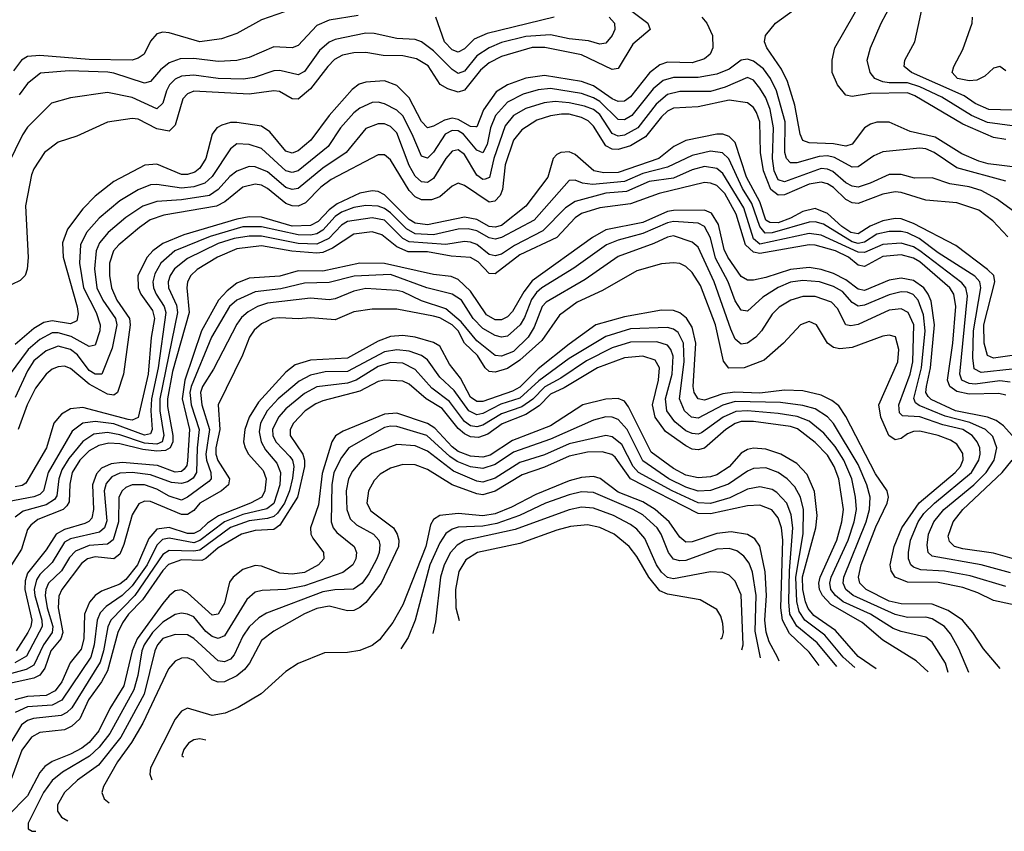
# Model space of a CAD drawing. Header units: inches. Extents: x 884549 to 1028252, y 526810 to 653624.
# Tile 558 of 656: x 964464 to 967665, y 536944 to 539582. Entities that reach past the tile are written whole.
import ezdxf

# ---------------------------------------------------------------- set-up
doc = ezdxf.new("R2010")
doc.units = ezdxf.units.IN
doc.header["$MEASUREMENT"] = 0
doc.layers.add('A9563', color=7, linetype='Continuous')

msp = doc.modelspace()

# ---------------------------------------------------------------- linework, layer by layer
at = {"layer": 'A9563', "color": 5}
for points, elevation in [([(967670, 539192), (967630, 539198.9), (967530, 539242.6), (967373.8, 539333.8), (967350, 539343.4), (967230, 539341.8), (967170, 539332.3), (967150, 539336.1), (967122.1, 539370), (967105.3, 539410), (967105.1, 539450), (967114, 539490), (967239.9, 539710)], 2280), ([(967690, 539237), (967610, 539247.7), (967557.6, 539270), (967461.3, 539330), (967390, 539363.9), (967350, 539376.6), (967290, 539376), (967270, 539379.9), (967244.3, 539390), (967228.6, 539410), (967219.3, 539450), (967229.3, 539490), (967264.6, 539570), (967330, 539692.6)], 2260), ([(967710, 539101.3), (967612.7, 539112.7), (967581.7, 539121.7), (967526.2, 539146.2), (967439.5, 539199.5), (967358.7, 539218.7), (967290, 539249.1), (967250, 539248.7), (967230, 539242.5), (967210, 539229.9), (967170, 539177.6), (967150, 539170.3), (967110, 539178.2), (967030, 539181.2), (967010, 539188.7), (967001.5, 539210), (966984.3, 539304.3), (966960.6, 539380.6), (966941, 539421), (966892.7, 539490), (966885, 539510), (966888.6, 539530), (966921.3, 539570), (967064.8, 539675.2)], 2320), ([(966401, 539650), (966505.8, 539570), (966513.4, 539550), (966457.6, 539502.4), (966410, 539422.6), (966390, 539419.2), (966290, 539466.9), (966170.9, 539490.9), (966130, 539491), (966030, 539461.6), (965990, 539441.8), (965962.1, 539417.9), (965910, 539352.9), (965890, 539346), (965856.4, 539356.4), (965831.1, 539371.1), (965791.6, 539431.6), (965754.7, 539454.7), (965710, 539463.7), (965645.7, 539465.7), (965590, 539474.9), (965550, 539474.3), (965513.7, 539466.3), (965487.9, 539452.1), (965465.5, 539430), (965410, 539357.2), (965370, 539323.8), (965350, 539324.8), (965308.6, 539348.6), (965290, 539349.9), (965210, 539339.4), (965030, 539349), (965010, 539340.9), (964995.1, 539324.9), (964970, 539239.3), (964950, 539218.8), (964910, 539226.8), (964850, 539257.8), (964830, 539260.4), (964750, 539248.9), (964650, 539202.8), (964590, 539183.9), (964544.7, 539150), (964510, 539097.4), (964502.8, 539077.1), (964483, 538977), (964491.7, 538808.3), (964489.2, 538770.8), (964481.9, 538750), (964466.5, 538733.5), (964439, 538721)], 2280), ([(967690, 539287.4), (967614.7, 539290), (967570, 539309.4), (967534, 539334), (967362.9, 539410), (967339.6, 539430), (967341.7, 539450), (967373.8, 539510), (967404.2, 539650)], 2240), ([(965350, 539615.5), (965250, 539580.7), (965170, 539536.6), (965120.5, 539519.5), (965050, 539509.3), (964950, 539538.6), (964930, 539541), (964910, 539535.4), (964890, 539511.7), (964869.4, 539470), (964850, 539456.7), (964830, 539450.3), (964690, 539452.5), (964530, 539465.1), (964490, 539461.8), (964470, 539449.9), (964444.1, 539415.9)], 2220), ([(966380.4, 539590), (966397.9, 539570), (966398.7, 539550), (966390.5, 539530), (966370, 539504.9), (966350, 539501.8), (966312.9, 539512.9), (966250, 539519.7), (966190, 539532.8), (966110, 539526.8), (966030, 539507.8), (965990.5, 539490), (965950, 539463.7), (965910, 539414.2), (965890, 539406.7), (965870, 539419.2), (965810, 539479.9), (965770, 539509.5), (965750, 539516.7), (965690, 539520.8), (965616.3, 539536.3), (965590, 539537.3), (965490, 539516.7), (965470, 539508.4), (965438.7, 539481.3), (965390, 539413), (965370, 539402.1), (965310, 539416.8), (965290, 539415.4), (965226.7, 539393.3), (965192, 539388), (965110, 539390), (965030, 539401.6), (964990, 539397.9), (964970, 539388.4), (964951.9, 539370), (964941.4, 539350), (964930, 539309.8), (964910, 539291.9), (964830, 539328.8), (964750, 539344.5), (964630, 539327.6), (964568.4, 539310), (964490, 539232.8), (964473.1, 539206.9), (964426.3, 539110)], 2260), ([(966681.9, 539590), (966697.4, 539570), (966715.8, 539530), (966717.8, 539490), (966709, 539470), (966690, 539454.8), (966650, 539441.5), (966570, 539444.1), (966544.7, 539435.3), (966511.3, 539408.7), (966450, 539331.3), (966430, 539317), (966410, 539315.7), (966390, 539323.9), (966330, 539367.1), (966290, 539380.9), (966170, 539400.4), (966110, 539391.7), (966050, 539370), (966013.2, 539346.8), (965971.6, 539288.4), (965950, 539233.9), (965947, 539233), (965930, 539234), (965890, 539257.2), (965870, 539261.1), (965844.9, 539255.1), (965810, 539235.2), (965790, 539230.4), (965770, 539250.5), (965730, 539327.2), (965690, 539367.5), (965650, 539383), (965590, 539378.2), (965568.2, 539371.8), (965544.9, 539355.1), (965470.1, 539270), (965410.4, 539190), (965370, 539155.6), (965350, 539147.8), (965330, 539154.4), (965277.1, 539217.1), (965250, 539235.8), (965170, 539247.8), (965150, 539247.1), (965121.3, 539238.7), (965105.6, 539230), (965090.1, 539210), (965069.1, 539130), (965050, 539099.3), (965033.8, 539086.2), (965010, 539078.6), (964990, 539078.5), (964910, 539112), (964870.7, 539109.3), (964770, 539056), (964710, 539008.5), (964670, 538966.8), (964619.6, 538900.4), (964603.1, 538856.9), (964606.2, 538810), (964651.8, 538648.2), (964654.8, 538625.2), (964650, 538602.5), (964630, 538593.5), (964570, 538603.2), (964542.8, 538597.2), (964510, 538577.5), (964450, 538525.5)], 2320), ([(965564.8, 539595.2), (965470, 539579.6), (965430, 539562.8), (965370, 539498.1), (965350, 539490.4), (965290, 539493.2), (965210, 539459.1), (965170, 539448.9), (965110, 539445.4), (965030, 539455.1), (964986, 539454), (964950, 539441.2), (964921.8, 539418.2), (964890, 539380.4), (964870, 539375.4), (964770, 539408.1), (964750.6, 539410.6), (964625, 539415), (964532.5, 539407.5), (964490, 539374.6), (964462.9, 539337.1)], 2240), ([(966201.3, 539590), (965983.8, 539536.2), (965941.7, 539518.3), (965910, 539487.2), (965890, 539476.2), (965870, 539483.3), (965845, 539510), (965816.7, 539590)], 2240), ([(967670, 539415.8), (967650, 539429.8), (967630, 539424.1), (967601.6, 539398.4), (967575.1, 539384.9), (967550, 539382.5), (967512.1, 539390), (967495.4, 539410), (967500.2, 539430), (967530, 539484.2), (967560.3, 539570), (967560.9, 539590)], 2220), ([(967670, 539057.2), (967510, 539100.4), (967436.4, 539150), (967410, 539161.4), (967390, 539163.9), (967270, 539151.8), (967241.2, 539138.8), (967190, 539103.5), (967170, 539102.4), (967113.3, 539133.3), (967090, 539138.8), (967062.5, 539137.5), (966990, 539116.8), (966970, 539116.4), (966957.3, 539130), (966951.5, 539150), (966952.4, 539250), (966924.6, 539350), (966904.6, 539390), (966881.8, 539421.8), (966850, 539447), (966830, 539452.8), (966810, 539449.6), (966770, 539420.9), (966730, 539404.6), (966670, 539393.3), (966590, 539393.6), (966555.9, 539384.1), (966523.1, 539356.9), (966454.1, 539270), (966430, 539255.9), (966410, 539257.3), (966350, 539315.9), (966330, 539327.9), (966290, 539341.5), (966190, 539357.7), (966150, 539353.9), (966100.7, 539339.3), (966050, 539314.1), (966011.3, 539270), (965994.4, 539230), (965983.7, 539176.3), (965970, 539149.4), (965950, 539157.5), (965907.2, 539210), (965890, 539219.9), (965870, 539221.8), (965847.8, 539210), (965810, 539150.9), (965790, 539131.7), (965770, 539137.9), (965740.6, 539210), (965709.4, 539269.4), (965690, 539287.7), (965650, 539308.6), (965630, 539313.8), (965610, 539312.7), (965570, 539293.6), (965550, 539278.8), (965507.6, 539230), (965466.6, 539170), (965370, 539090.2), (965350, 539084.7), (965330, 539090.5), (965250, 539162.5), (965210, 539176.3), (965170, 539178), (965150, 539161.4), (965090, 539072.2), (965066.1, 539050), (965030, 539038.8), (964990, 539034.5), (964910, 539046.3), (964890, 539044.6), (964850, 539028.7), (964790, 538992.4), (964723.1, 538936.9), (964681.7, 538890), (964662, 538850), (964659.2, 538790), (964672.4, 538710), (964712.9, 538630), (964725.7, 538590), (964724.6, 538570), (964710, 538524.2), (964690, 538519.7), (964631.6, 538551.6), (964590, 538564.3), (964570, 538563.9), (964530, 538542.8), (964491.6, 538510), (964430, 538425.9)], 2340), ([(967730, 538933.3), (967639.5, 538999.5), (967590, 539026.9), (967550, 539038.3), (967488, 539048), (967430, 539068.1), (967372.9, 539067.1), (967330, 539078.3), (967290, 539078.5), (967228.6, 539050), (967190, 539037.7), (967170, 539040.6), (967150, 539051.6), (967107.9, 539087.9), (967090, 539095.7), (967070, 539097.5), (966950, 539054.3), (966930, 539061.3), (966917, 539090), (966910.8, 539130), (966914.4, 539230), (966903.4, 539290), (966890, 539327.3), (966870, 539359.5), (966850, 539384.6), (966830, 539393.4), (966757.8, 539362.2), (966710, 539348.6), (966610, 539348.1), (966570, 539338.8), (966532.7, 539307.3), (966473.6, 539230), (966430, 539206.1), (966410, 539202.8), (966390, 539211.5), (966350, 539273.2), (966330, 539289.5), (966300.5, 539300.5), (966250, 539311.8), (966204.5, 539315.5), (966168.9, 539311.1), (966110, 539292.5), (966070, 539269.9), (966042.9, 539237.1), (966005.7, 539130), (965991.1, 539068.9), (965977.1, 539062.9), (965970, 539062.3), (965950, 539076.7), (965910, 539143.9), (965890, 539158.5), (965870, 539153.8), (965850, 539130.3), (965810, 539065.3), (965790, 539052.4), (965770, 539055.2), (965750, 539072.7), (965730, 539107.6), (965690, 539214.3), (965670, 539235), (965650, 539242.7), (965630, 539243.3), (965590, 539227.7), (965525.7, 539150), (965450, 539099), (965370, 539033.5), (965350, 539029.4), (965330, 539036.4), (965270, 539087.4), (965230, 539103.8), (965210, 539104.6), (965170, 539089.3), (965147.9, 539072.1), (965110, 539029.6), (965081, 539010), (964990, 538995.7), (964910, 538990.7), (964864.3, 538975.7), (964810, 538938.6), (964752.3, 538890), (964724, 538856), (964712.7, 538830), (964707.9, 538772.1), (964714.9, 538710), (964735.1, 538670), (964775.8, 538610), (964779.9, 538590), (964765.4, 538514.6), (964732, 538430), (964710, 538429.7), (964690, 538441.9), (964652.2, 538492.2), (964630.1, 538510.1), (964590, 538520.2), (964550, 538505.2), (964510, 538472.5), (964490, 538440.7), (964450, 538353.7)], 2360), ([(967676.2, 538876.2), (967627.4, 538927.4), (967582.1, 538962.1), (967510, 538985.9), (967410, 538994.6), (967330, 539020), (967310, 539022), (967270, 539014.3), (967190, 538984.3), (967170, 538986.1), (967150, 538997.5), (967110, 539035.9), (967090, 539048.4), (967070, 539053.4), (967030, 539047.4), (966950, 539012.1), (966930, 539011.2), (966906, 539030), (966882.5, 539090), (966872.5, 539150), (966869.7, 539249.7), (966859.7, 539279.7), (966850, 539296), (966830, 539311.1), (966770, 539320.4), (966670, 539298.8), (966590, 539294.2), (966570, 539284.6), (966550, 539266.3), (966499, 539201), (966450, 539172.2), (966410, 539159.7), (966390, 539161.2), (966370, 539172.1), (966330, 539235.9), (966312.5, 539252.5), (966290, 539264.2), (966250, 539274.2), (966225.3, 539274.7), (966190, 539269.7), (966145.3, 539254.7), (966096.4, 539223.6), (966069.8, 539190), (966042.8, 539110), (966034.1, 539030), (966025.8, 539010), (966008.6, 538991.4), (965990, 538988.5), (965910, 539043.1), (965890, 539049.9), (965870, 539040.8), (965830, 539006.2), (965803.5, 538996.5), (965770, 538996.2), (965750, 539005.8), (965730, 539026.8), (965670, 539125.7), (965650, 539142), (965630, 539142.6), (965477.3, 539062.7), (965443, 539037), (965393.6, 538986.4), (965370, 538976), (965350, 538976.5), (965330, 538984), (965270, 539033.4), (965250, 539043.5), (965230, 539046.9), (965190, 539037.7), (965130.8, 538990), (965104, 538976), (964933.3, 538946.7), (964889.1, 538930.9), (964853.4, 538906.7), (964786.2, 538850), (964769.8, 538830), (964756.3, 538790), (964756.4, 538750), (964763.3, 538710), (964780.5, 538670), (964821.7, 538610), (964823.9, 538590), (964801.4, 538430), (964781.9, 538370), (964770, 538361.4), (964750, 538365), (964690, 538397.2), (964630, 538447.9), (964610, 538455.4), (964590, 538453.8), (964570, 538445.5), (964550.6, 538429.4), (964516.3, 538383.7), (964488.8, 538330), (964459.7, 538250)], 2380), ([(967690, 538490.6), (967630, 538481.2), (967610, 538490), (967599.2, 538530), (967598.1, 538590), (967633.8, 538730), (967630.3, 538750.3), (967610.3, 538770), (967507.6, 538847.6), (967370, 538919.1), (967330, 538933.9), (967310, 538935.7), (967270, 538928), (967229.2, 538910.8), (967190, 538885.4), (967166.4, 538890), (967137.1, 538910), (967090, 538952.3), (967050, 538967.8), (967010, 538958.3), (966970, 538936.8), (966930, 538921.9), (966902.7, 538922.7), (966890, 538930.6), (966870.2, 538990.2), (966826.9, 539070), (966790, 539182.7), (966770, 539202.4), (966750, 539209.4), (966730, 539209.1), (966630, 539188.7), (966590.9, 539169.1), (966542.4, 539130), (966410, 539084.6), (966363.6, 539083.6), (966330.3, 539090.3), (966270, 539143.1), (966250, 539152), (966223.6, 539150), (966210, 539143.2), (966198.3, 539130), (966181, 539070), (966110, 538976), (966030, 538913.2), (966010, 538906.9), (965990, 538909.8), (965950, 538932.7), (965910, 538940.1), (965790, 538914.5), (965750, 538920.6), (965730, 538932), (965650, 539012.7), (965630, 539023.4), (965610, 539025.7), (965570, 539018.2), (965496.9, 538983.1), (965470, 538963.5), (965434.3, 538925.7), (965410, 538913.2), (965350, 538910.9), (965250, 538939.4), (965210, 538941.3), (965170, 538933.7), (964998, 538882), (964930, 538854), (964897.3, 538830), (964878.8, 538810), (964848.1, 538750), (964849.8, 538710), (964858.7, 538690), (964896.4, 538636.4), (964902.4, 538610), (964891.3, 538548.7), (964881.7, 538430), (964850, 538288.4), (964830, 538280.4), (964817.3, 538282.7), (964670, 538321.3), (964630, 538316.8), (964600.4, 538299.6), (964575.5, 538270), (964551.1, 538190), (964484.1, 538075.9), (964472, 538068), (964450, 538063.7)], 2420), ([(967690, 538446), (967590, 538435.1), (967567.2, 538447.2), (967562.5, 538482.5), (967564.1, 538570), (967588.8, 538710), (967585.2, 538730), (967568.5, 538748.5), (967450, 538824.4), (967388.3, 538870), (967350, 538889), (967330, 538893.5), (967290, 538893.3), (967250, 538884.5), (967210, 538858.9), (967190, 538854.7), (967170, 538860.1), (967076.6, 538916.6), (967050, 538924.8), (967030, 538924), (966910, 538888.6), (966888, 538888), (966870, 538909.1), (966844.6, 538984.6), (966813.3, 539033.3), (966769.6, 539129.6), (966749.3, 539149.3), (966710, 539153.9), (966650, 539140.2), (966570, 539102.2), (966490, 539082), (966430, 539056), (966326.3, 539046.3), (966293.5, 539050), (966270, 539059.9), (966250, 539059), (966137.2, 538930), (966030, 538873.8), (966010, 538868.3), (965990, 538872.6), (965950, 538895.7), (965922.2, 538902.2), (965890, 538900.9), (965810, 538882.6), (965750, 538886.2), (965721.5, 538901.5), (965670, 538954.4), (965650, 538968.1), (965630, 538975.8), (965590, 538978.3), (965550, 538971.8), (965510, 538956.2), (965490, 538942.4), (965450, 538897.3), (965430, 538885.3), (965410, 538881.2), (965370, 538882.5), (965250, 538908.1), (965190, 538908), (965083.5, 538876.5), (964968.5, 538830), (964922.7, 538790), (964903.9, 538756.1), (964897.1, 538730), (964899.1, 538710), (964907.6, 538690), (964934.3, 538650), (964940, 538630), (964914.8, 538450), (964893.2, 538350), (964890.8, 538310), (964895.4, 538250), (964890, 538236.1), (964870, 538230.9), (964770, 538267.8), (964710, 538276.1), (964669.6, 538270.4), (964635.4, 538244.6), (964556.9, 538110), (964541.6, 538050), (964530, 538039.1), (964510, 538030.7), (964424.8, 538015.2)], 2440), ([(967683.4, 538403.4), (967650, 538407.5), (967570, 538396.8), (967550, 538398.8), (967526.3, 538410), (967520.3, 538430), (967544.7, 538684.7), (967539.4, 538710), (967526.4, 538726.4), (967390, 538830.3), (967370, 538843), (967330, 538855.5), (967270, 538851.3), (967210, 538824.5), (967190, 538826.2), (967070, 538881.4), (967030, 538886.9), (966870, 538851.7), (966849.5, 538869.5), (966818.6, 538970), (966750, 539081.4), (966730, 539098.2), (966690, 539104.7), (966650, 539094.1), (966590, 539067.1), (966510, 539056), (966436.6, 539023.4), (966370, 539018), (966270, 538991.2), (966238.9, 538970), (966164.3, 538895.7), (966072.3, 538847.7), (966030, 538819.8), (966010, 538813.7), (965990, 538818.8), (965950.8, 538850.8), (965930, 538859), (965910, 538860.5), (965849.1, 538850.9), (965730, 538859.7), (965710, 538870.6), (965650, 538930.2), (965610, 538937.2), (965530, 538926), (965510, 538913.9), (965469.5, 538870.5), (965430, 538852.1), (965370, 538854.8), (965250, 538878.5), (965210, 538878.1), (965161.5, 538870), (965110, 538854), (965010, 538805.9), (964968.1, 538771.9), (964953.5, 538750), (964946.8, 538730), (964948.1, 538710), (964974.2, 538654.2), (964977.8, 538630), (964919.9, 538350), (964920.2, 538310), (964932.8, 538230), (964927.3, 538210), (964910, 538202.4), (964870, 538205.1), (964790, 538232.2), (964750, 538239.8), (964705.4, 538234.6), (964669.3, 538210.7), (964624.3, 538155.7), (964601.8, 538118.2), (964592.2, 538090), (964585.4, 538034.6), (964577.6, 538022.4), (964550, 538004.8), (964476, 537984), (964450, 537965.2)], 2460), ([(967670, 538361.2), (967646.6, 538366.6), (967550, 538364.3), (967510, 538373.7), (967487.2, 538390), (967480.4, 538410), (967497, 538530), (967506.9, 538650), (967500.6, 538690), (967487.3, 538710), (967390, 538794.4), (967370, 538806.3), (967330, 538817.7), (967270, 538811.7), (967210, 538779.1), (967190, 538783.9), (967158, 538810), (967116, 538830), (967050, 538849.2), (967030, 538849.6), (966870, 538822), (966850, 538825.8), (966823.4, 538850), (966793.7, 538950), (966756.5, 539016.5), (966730, 539042.7), (966710, 539050.5), (966690, 539052.1), (966542.9, 539017.1), (966450, 538982.7), (966350, 538970.6), (966290, 538951.9), (966270, 538938.2), (966210, 538873.9), (966090, 538817), (966010, 538755.6), (965990, 538757.2), (965954.7, 538794.7), (965930, 538808.9), (965867.1, 538812.9), (965790, 538827.7), (965727.5, 538827.5), (965690, 538843.8), (965642, 538882), (965610, 538892.4), (965550, 538885), (965480.9, 538839.1), (965450, 538825.2), (965430, 538822.6), (965349.3, 538829.3), (965250, 538847), (965170, 538837.1), (965107, 538810), (965041.5, 538770), (965021.1, 538750), (965010.4, 538730), (965007.8, 538710), (965015.3, 538630), (964961.2, 538438.8), (964944.5, 538350), (964944.9, 538324.9), (964962.5, 538230), (964961.8, 538210), (964953.9, 538190), (964938.3, 538181.7), (964910, 538179.1), (964864.8, 538184.8), (964790, 538203.6), (964754.6, 538205.4), (964721.9, 538198.1), (964690, 538180.9), (964660.2, 538150), (964635.5, 538110), (964627.4, 538072.6), (964625.1, 538014.9), (964618.2, 538001.8), (964606, 537990), (964523.2, 537956.8), (964500.8, 537939.2), (964490, 537924.5), (964470, 537861.2), (964437.8, 537810)], 2480), ([(967690.7, 538230), (967661.6, 538261.6), (967638.7, 538278.7), (967610.1, 538290.1), (967506.1, 538310), (967427.5, 538347.5), (967417.2, 538357.2), (967410, 538370), (967411.5, 538390), (967424.8, 538450), (967438.2, 538590), (967426.7, 538666.7), (967417.5, 538690), (967403.1, 538710), (967370, 538734), (967330, 538741.9), (967290, 538735), (967210, 538702), (967190, 538706.4), (967150, 538736.5), (967110, 538756.6), (967070, 538770.3), (967030, 538776.3), (966970, 538770), (966890, 538743.3), (966850, 538734.7), (966830, 538735.5), (966810, 538747.1), (966766.2, 538810), (966754.7, 538834.7), (966736.3, 538916.3), (966713.1, 538953.1), (966690, 538963), (966590, 538961.4), (966570, 538958), (966490, 538922.3), (966370, 538898.4), (966326.3, 538873.7), (966130, 538732.8), (966102.8, 538697.2), (966066.7, 538633.3), (966050, 538616), (966030, 538606.4), (966010, 538606.6), (965982.2, 538622.2), (965930, 538699.8), (965890, 538737.4), (965866.9, 538746.9), (965810, 538753.7), (965650, 538789.3), (965569.9, 538790), (965450, 538764.1), (965370, 538765), (965310, 538748.2), (965210, 538741.3), (965170, 538724.9), (965139.2, 538700.8), (965110.3, 538669.7), (965055.6, 538570), (965001.6, 538410), (964992.4, 538350), (965016.5, 538250), (965010, 538148.5), (965007.3, 538132.7), (964999.1, 538120.9), (964990, 538112.9), (964970, 538111.4), (964912.6, 538132.6), (964797.1, 538142.9), (964761.4, 538138.6), (964730, 538124.2), (964714, 538106), (964701.1, 538070), (964704.4, 537990), (964698.6, 537961.4), (964689.5, 537950.5), (964676.1, 537943.8), (964610, 537924.8), (964583.5, 537910), (964550, 537858.5), (964490, 537782.9), (964482.3, 537757.7), (964481.1, 537730), (964504.1, 537630), (964500.7, 537610), (964490.8, 537590), (964453.1, 537530)], 2520), ([(967684.5, 537784.5), (967589.6, 537809.6), (967430, 537838.2), (967417.3, 537850), (967414, 537874), (967418.7, 537910), (967435.3, 537950), (967468.3, 537990), (967565.9, 538070), (967605.3, 538110), (967631.5, 538150), (967640.5, 538190), (967627.4, 538227.4), (967603.1, 538250), (967552.6, 538272.6), (967472.8, 538292.8), (967387.5, 538327.5), (967376.4, 538336.4), (967370.7, 538350.7), (967395.6, 538450), (967407.2, 538570), (967402.3, 538622.3), (967384.7, 538670), (967368.1, 538688.1), (967350, 538695.7), (967330, 538697), (967290, 538687.6), (967210, 538653.6), (967190, 538651.1), (967170, 538662.9), (967138.3, 538698.3), (967110, 538714.8), (967063.9, 538730), (967010, 538734.1), (966970, 538728.1), (966930, 538711.7), (966879.7, 538680.3), (966830, 538633.9), (966810, 538638.1), (966790, 538668.4), (966767.4, 538730), (966726.5, 538806.5), (966710, 538873.2), (966690.3, 538910), (966670, 538919.9), (966590, 538925.6), (966570, 538921.8), (966490, 538887.1), (966410, 538865.5), (966371.7, 538850), (966265.7, 538774.3), (966161.8, 538710), (966144.5, 538695.5), (966127.9, 538672.1), (966105.7, 538614.3), (966090.9, 538590), (966050, 538552.7), (966030, 538549.6), (966010, 538555.7), (965970, 538578), (965938.7, 538610), (965900.3, 538670), (965870, 538689.4), (965787.5, 538710), (965670, 538753.4), (965552.1, 538747.9), (965470, 538727.8), (965390, 538725.1), (965313.4, 538706.6), (965230, 538696.9), (965170, 538670.2), (965146.8, 538650), (965087.9, 538550), (965021.4, 538390), (965018, 538370), (965022.2, 538330), (965047.8, 538250), (965040.9, 538190), (965039.1, 538110), (965028.5, 538091.5), (965010, 538079.6), (964990, 538074.1), (964957.7, 538077.7), (964890, 538102.4), (964830, 538110.3), (964790, 538108.3), (964763.6, 538096.4), (964745.7, 538074.3), (964738.7, 538050), (964747.2, 537952.8), (964740.5, 537930), (964723.8, 537916.2), (964630, 537894.9), (964610, 537883.3), (964570, 537818), (964530, 537778.5), (964519.1, 537760.9), (964511.4, 537730), (964513.4, 537710), (964536.9, 537630), (964538, 537610), (964486.7, 537513.3), (964449, 537491)], 2540), ([(967670, 537739.1), (967553.8, 537773.8), (967470, 537789), (967393.7, 537793.7), (967370, 537802.1), (967361.1, 537810), (967352.9, 537830), (967353.2, 537850), (967360.1, 537890), (967385.2, 537950), (967403.7, 537976.3), (967437.8, 538010), (967558.6, 538110), (967581.8, 538150), (967586.7, 538170), (967585.6, 538190), (967576.8, 538210), (967560.6, 538230), (967530.3, 538250), (967465.2, 538265.2), (967390, 538291), (967333.7, 538293.7), (967324.1, 538304.1), (967322.4, 538330), (967358.3, 538430), (967367.2, 538470), (967371.1, 538590), (967352.7, 538630), (967330, 538641.9), (967290, 538637.7), (967190, 538591.5), (967166.3, 538586.3), (967149.4, 538590), (967123.1, 538643.1), (967103.2, 538663.2), (967050, 538681.9), (967010, 538682.4), (966971, 538670), (966932.6, 538647.4), (966910, 538624.2), (966875.2, 538570), (966857.2, 538550), (966830, 538529.9), (966810, 538527.2), (966790, 538542.9), (966775.5, 538575.5), (966721.3, 538730), (966670, 538841.9), (966650, 538858.8), (966590, 538878.8), (966570, 538875.3), (966525.5, 538854.5), (966410, 538812.1), (966302.8, 538737.2), (966176, 538664), (966162.4, 538650), (966137.2, 538582.8), (966116.9, 538550), (966070, 538503.4), (966030, 538488.4), (966010, 538490.5), (965950, 538538.3), (965899.6, 538599.6), (965850, 538641.7), (965770, 538668.3), (965710, 538697.3), (965690, 538701.7), (965590, 538708.4), (965550, 538699.2), (965490, 538674.1), (965470, 538671), (965410, 538676.9), (965270, 538660.9), (965237.8, 538650), (965207.3, 538632.7), (965185.7, 538614.3), (965170, 538592.1), (965094.2, 538445.8), (965058.5, 538390), (965052.1, 538370), (965056.4, 538330), (965081, 538250), (965069.9, 538170), (965071.2, 538150), (965085.4, 538110), (965087.2, 538090), (965079.7, 538080.3), (965010, 538029.6), (964990, 538020.6), (964950, 538033.2), (964910, 538056), (964870, 538070.2), (964830.3, 538069.7), (964810, 538060.9), (964797.6, 538050), (964786.6, 538030), (964785.2, 537950), (964768.3, 537891.7), (964750, 537877.4), (964690, 537872.8), (964645.9, 537854.1), (964626, 537834), (964599.9, 537790), (964558.6, 537750), (964549.4, 537730), (964547.6, 537710), (964553.9, 537670), (964572.6, 537610), (964569.6, 537590.4), (964542, 537550), (964510, 537484.3), (964485.4, 537470), (964370, 537438.2)], 2560), ([(967739.7, 537670), (967630, 537694), (967578.8, 537718.8), (967530, 537735.8), (967450, 537752.4), (967350, 537753.8), (967310, 537770), (967297.5, 537790), (967294.2, 537810), (967306.4, 537870), (967331.5, 537930), (967388.2, 538011.8), (967504.5, 538110), (967522.2, 538130), (967531.1, 538151.1), (967530, 538171.5), (967510, 538201.8), (967490, 538214.9), (967450, 538229.9), (967390, 538244.4), (967370, 538243.5), (967350, 538235.5), (967330, 538220.5), (967310, 538216.3), (967289.8, 538229.8), (967263.5, 538290), (967256.7, 538330), (967318.8, 538470), (967321.5, 538510), (967310.6, 538550.6), (967290, 538556.4), (967270, 538552.9), (967170, 538516.4), (967130, 538511.5), (967110, 538516), (967090.5, 538530), (967054.6, 538590), (967030, 538600.6), (967002.8, 538590), (966947, 538530), (966884.6, 538475.4), (966819, 538450), (966769.5, 538449.5), (966752, 538472), (966726.2, 538590), (966677.7, 538717.7), (966650, 538760.4), (966630, 538779.9), (966610, 538789), (966590, 538791.7), (966550, 538787.8), (966470, 538765.3), (966358.8, 538701.2), (966276.2, 538663.8), (966218.7, 538621.3), (966161.1, 538538.9), (966090, 538475.2), (966050, 538447.8), (966010, 538435.8), (965990, 538438.6), (965977.3, 538450), (965952.2, 538490), (965910, 538529.9), (965890.1, 538570), (965870.2, 538590), (965830, 538613), (965810, 538618), (965690, 538640.9), (965610, 538641.1), (965550, 538631.9), (965490, 538605.9), (965410, 538613), (965370, 538609.1), (965310, 538613.2), (965286.9, 538610), (965250, 538592.9), (965226.9, 538573.1), (965211.7, 538550), (965188.4, 538491.7), (965109.1, 538330), (965115.3, 538250), (965101.8, 538190), (965102.5, 538170), (965108.7, 538148.7), (965146.3, 538090), (965143.7, 538070), (965120.3, 538050), (965050, 538010.9), (965030, 537987.1), (965010, 537974.1), (964990, 537973.7), (964890, 538016.2), (964870, 538017.1), (964851.7, 538008.3), (964830, 537972.8), (964803.5, 537876.5), (964790, 537844.3), (964770, 537829), (964710, 537836.5), (964684.9, 537830), (964665.6, 537814.4), (964601.4, 537730), (964592.1, 537707.9), (964589.2, 537670.8), (964605, 537590), (964598.1, 537570), (964565.3, 537530), (964546.3, 537473.7), (964530, 537451), (964510, 537442), (964402.2, 537417.8)], 2580), ([(967651, 537473.6), (967597.2, 537537.2), (967562.5, 537590), (967529.1, 537630), (967481.8, 537661.8), (967430, 537682.6), (967330, 537683.5), (967290, 537691.7), (967216, 537730), (967195.7, 537750), (967190.5, 537770), (967199.7, 537810), (967246.9, 537933.1), (967284, 538010), (967288.3, 538030), (967284.4, 538050), (967246.2, 538106.2), (967150, 538291.9), (967126.8, 538326.8), (967104.5, 538344.5), (967070, 538361.7), (967010, 538375.8), (966950, 538377.2), (966870, 538367.9), (966788.5, 538371.5), (966750, 538365.8), (966690, 538345.6), (966670, 538349.6), (966657, 538370), (966653.6, 538390), (966661.7, 538530), (966650, 538582.7), (966631.7, 538611.7), (966610, 538629), (966590, 538636.4), (966550, 538637.1), (966430, 538616.2), (966337.2, 538590), (966250, 538527.5), (966150, 538446.7), (966090, 538387.9), (966066, 538374), (965970, 538341), (965950, 538340.7), (965930, 538355.2), (965897.1, 538417.1), (965862, 538462), (965830, 538520.1), (965810, 538532.7), (965749.5, 538549.5), (965710, 538555.5), (965670, 538552.5), (965630, 538537.2), (965530, 538481.7), (965410, 538475.2), (965359.9, 538460.1), (965330, 538436), (965241.1, 538338.9), (965210.1, 538290.1), (965196.1, 538250), (965192, 538210), (965196.8, 538190), (965207.9, 538170), (965256.3, 538116.3), (965265.9, 538090), (965261.4, 538050), (965251, 538030), (965215.1, 538010), (965111.1, 537968.9), (965075, 537945), (965050, 537921.3), (965030, 537911.3), (965010, 537911.9), (964950, 537931.1), (964910, 537925.4), (964884.4, 537895.6), (964847.5, 537810), (964810, 537762.3), (964790, 537747.3), (964730, 537724.9), (964710, 537710.3), (964691.5, 537688.5), (964675, 537650), (964673.2, 537570), (964664.6, 537535.4), (964628.8, 537491.2), (964601.7, 537430), (964579.7, 537400.3), (964550, 537385.6), (964490, 537381.8), (964448.7, 537371.3)], 2620), ([(967549.7, 537460.3), (967517.1, 537537.1), (967490, 537585.9), (967470.7, 537610), (967430, 537634.9), (967410, 537639.5), (967350, 537638.6), (967310, 537648.1), (967173.6, 537710), (967149.4, 537730), (967141.4, 537750), (967143.4, 537770), (967215.9, 537950), (967226.9, 537990), (967229, 538030), (967218.1, 538070), (967190, 538135.9), (967110, 538269.2), (967090, 538290.6), (967050, 538316.5), (967010, 538328.3), (966937.3, 538337.3), (966790, 538340.5), (966750, 538329.2), (966670, 538286.8), (966647.7, 538290), (966624.9, 538310), (966609, 538350), (966623.7, 538470), (966621.9, 538530), (966604.7, 538564.7), (966590, 538576), (966570, 538581.4), (966450, 538576.5), (966370, 538552.1), (966250, 538480.7), (966152, 538408), (966090, 538352.1), (966028.4, 538331.6), (965970, 538301.5), (965950, 538297.1), (965923.9, 538310), (965876.8, 538376.8), (965830, 538419.4), (965790, 538476.6), (965770.5, 538490.5), (965730, 538504.3), (965690, 538508.2), (965650, 538502.3), (965530, 538437.9), (965457.4, 538437.4), (965410, 538426.8), (965372.6, 538407.4), (965304.3, 538350), (965268.9, 538310), (965247.1, 538270), (965242.7, 538242.7), (965249.2, 538210), (965263.7, 538183.7), (965300.4, 538140.4), (965312, 538110), (965310, 538069.8), (965290, 538009.2), (965267.5, 537992.5), (965190, 537973.9), (965130, 537950.1), (965050, 537888.7), (965030, 537881.2), (964950, 537897.1), (964928.2, 537891.8), (964910, 537873.8), (964878.9, 537810), (964830, 537742.1), (964797.4, 537710), (964745.1, 537674.9), (964726.3, 537653.7), (964716.2, 537630), (964707, 537550), (964695.2, 537510), (964601.2, 537370), (964570, 537353.8), (964490, 537348.4), (964450, 537330.4)], 2640), ([(967482.3, 537460.1), (967473.2, 537490), (967430, 537558.5), (967410, 537575.3), (967330, 537593.1), (967303.6, 537603.6), (967230.2, 537650.2), (967141.5, 537690), (967115.9, 537710), (967101.2, 537730), (967097.2, 537750), (967102.1, 537770), (967157.4, 537890), (967176.9, 537950), (967183.9, 537990), (967181.5, 538030), (967168.7, 538090), (967143, 538150), (967114.9, 538194.9), (967077.9, 538237.9), (967030, 538277.4), (966991.7, 538291.7), (966930, 538301.4), (966830, 538310.3), (966792, 538308), (966750.6, 538289.4), (966680.9, 538239.1), (966670, 538234.9), (966650, 538236.8), (966630, 538245.5), (966594.2, 538274.2), (966568.2, 538310), (966563.7, 538350), (966584.9, 538430), (966588.1, 538488.1), (966581, 538510), (966570, 538524.3), (966535.1, 538535.1), (966450, 538533.5), (966390, 538514.7), (966306.5, 538473.5), (966223.6, 538416.4), (966171.8, 538388.2), (966131.8, 538348.2), (966096.3, 538323.7), (966030, 538300.5), (965970, 538263.4), (965950, 538258.4), (965930, 538262), (965910, 538275.7), (965861.3, 538341.3), (965803.8, 538383.8), (965750, 538444.9), (965710, 538465.6), (965670, 538467.7), (965630, 538454.9), (965558, 538410), (965530, 538400), (965430, 538388.7), (965390, 538366.9), (965330, 538317), (965305.3, 538290), (965285.9, 538250), (965286.9, 538230), (965296.7, 538210), (965342.3, 538162.3), (965350.7, 538150), (965355.2, 538130), (965351.6, 538091.6), (965341.1, 538050), (965324.9, 538010), (965302.2, 537977.9), (965290, 537967.5), (965270, 537960.1), (965210, 537953.1), (965150, 537931.7), (965050, 537858.2), (965030, 537854.6), (964950, 537856.9), (964930, 537843.9), (964838.2, 537710), (964760.6, 537630), (964751.4, 537608.6), (964737.1, 537530), (964725.8, 537494.2), (964634.4, 537345.7), (964617.7, 537330), (964599.1, 537320.9), (964509.4, 537310.6), (964490, 537304.6), (964470.1, 537290), (964432.4, 537227.6)], 2660), ([(967416.9, 537462), (967378.2, 537498.2), (967270, 537565.4), (967202.6, 537622.6), (967101.2, 537681.2), (967073.7, 537710), (967064.1, 537730), (967061.8, 537750), (967066.3, 537770), (967120.3, 537890), (967137.2, 537950), (967142, 537990), (967126.6, 538090), (967112, 538130), (967090, 538165.9), (967050, 538207.4), (966992.2, 538252.2), (966970, 538259.4), (966850, 538276.1), (966810, 538275.4), (966790, 538269.1), (966759.6, 538250), (966690, 538188.7), (966670, 538184), (966650, 538186.4), (966630, 538196.4), (966563.3, 538243.3), (966530.2, 538290), (966521.3, 538330), (966540.7, 538410), (966544.1, 538450), (966530, 538475.1), (966490, 538487.7), (966430, 538483.1), (966342.5, 538450), (966234.5, 538385.5), (966190, 538364.9), (966152.8, 538327.2), (966110, 538298.6), (966032.2, 538267.8), (965985.7, 538234.3), (965955.9, 538224.1), (965930, 538226.2), (965910, 538235.7), (965890, 538253.1), (965837.6, 538317.6), (965785.6, 538350), (965730, 538397.6), (965710, 538406.4), (965650, 538410.2), (965630, 538405.4), (965570, 538374.5), (965450, 538343.5), (965426.5, 538333.5), (965392.3, 538310), (965354.5, 538270), (965343.9, 538250), (965343.9, 538230), (965384.9, 538170), (965390.7, 538150), (965390.3, 538130), (965367.6, 538030), (965310, 537939.4), (965290, 537924.5), (965230, 537921.1), (965185.4, 537910), (965110, 537865.3), (965070, 537830.4), (965056, 537824), (964990, 537826.2), (964948.6, 537811.4), (964930, 537791.7), (964863.7, 537696.3), (964818.4, 537650), (964798.3, 537621.7), (964783.1, 537590), (964750, 537465), (964730.5, 537429.5), (964688.6, 537371.4), (964659.5, 537310), (964634.3, 537285.7), (964610, 537273.6), (964530, 537264.7), (964503.1, 537250), (964471.8, 537208.2), (964435.3, 537110)], 2680), ([(967247.8, 537471.7), (967190, 537511.7), (967116.3, 537596.3), (967045.7, 537645.7), (967027.7, 537667.7), (967018.2, 537690), (967009.8, 537730), (967008.8, 537771.2), (967052, 537930), (967056.3, 537970), (967048, 538048), (967023.9, 538103.9), (966990, 538138.8), (966938.1, 538170), (966890, 538186.1), (966850, 538189.6), (966830, 538184.7), (966810, 538173), (966770, 538128.4), (966730, 538102.9), (966710, 538096.3), (966670, 538093.1), (966630, 538101.7), (966590, 538122.8), (966516.6, 538176.6), (966443.7, 538323.7), (966430, 538342.4), (966410, 538350.6), (966370, 538348.3), (966294.8, 538330), (966190, 538261.2), (966066.3, 538213.7), (965993.4, 538166.6), (965970, 538159.5), (965930, 538163.1), (965890, 538178.3), (965870, 538193.5), (965813.9, 538253.9), (965790, 538269.8), (965690, 538302.9), (965650, 538300.1), (965515.4, 538244.6), (965491.3, 538228.7), (965478.9, 538210), (965447.2, 538107.2), (965435.4, 538004.6), (965409.4, 537930), (965410.5, 537910), (965416.8, 537896.8), (965452, 537850), (965452.6, 537830), (965435.4, 537810), (965390, 537785.1), (965350, 537779.3), (965310, 537782.9), (965250, 537805.8), (965230, 537808), (965190, 537794.5), (965158.4, 537770), (965146.7, 537753.3), (965130, 537685.8), (965110, 537649.5), (965090, 537646.8), (965010, 537719.2), (964990, 537729), (964970, 537725), (964950, 537709.3), (964930, 537684.2), (964846.4, 537570), (964830.2, 537530), (964803.3, 537416.7), (964757.1, 537342.9), (964722.2, 537270), (964690, 537233.1), (964666.2, 537213.8), (964630, 537194.2), (964569.5, 537170.5), (964545.8, 537154.2), (964530, 537134.7), (964490, 537059.6), (964426.1, 536993.9)], 2720), ([(966370, 538291.1), (966330, 538280.2), (966190, 538218), (966070, 538176.2), (966010, 538136.1), (965970, 538122.6), (965930, 538128.7), (965886.3, 538146.3), (965862.1, 538162.1), (965787.6, 538230), (965690, 538259.8), (965670, 538261.1), (965650, 538255.8), (965534.4, 538190), (965510, 538159.2), (965485.8, 538110), (965478.8, 538070), (965476.4, 537950), (965483, 537930), (965494.8, 537914.8), (965551.6, 537870), (965559.7, 537850), (965557.3, 537830), (965547.8, 537810), (965515, 537785), (965390, 537741.5), (965330, 537729.7), (965253, 537727), (965230, 537720.9), (965202.7, 537697.3), (965130, 537579), (965110, 537570.3), (965090, 537577.1), (965070, 537593.8), (965030, 537640.7), (965010, 537650.2), (964990, 537652.6), (964970, 537648.5), (964930, 537624.1), (964896.2, 537590), (964869.5, 537550), (964861.7, 537530), (964848.5, 537450), (964836, 537404), (964758, 537262), (964722.5, 537217.5), (964691.8, 537188.2), (964603.5, 537136.5), (964570, 537109.2), (964542.3, 537070), (964491.5, 536970), (964492, 536952.1), (964504.6, 536944.6), (964517.1, 536944)], 2740), ([(967178.6, 537476.5), (967140.7, 537510), (967081.6, 537581.6), (967016.6, 537630), (966998.3, 537658.3), (966990.4, 537690.4), (966987.1, 537770), (967011.2, 537911.2), (967012.4, 537990), (967001.8, 538030), (966984, 538064), (966959.5, 538090), (966930, 538109.6), (966890, 538125), (966850, 538123.3), (966830, 538114.8), (966768.1, 538071.9), (966710, 538051.1), (966670, 538049.6), (966630, 538062.5), (966574.1, 538090), (966490, 538147.7), (966439.3, 538250), (966410, 538282.3), (966390, 538290.2), (966370, 538291.1)], 2740), ([(966370, 538229.9), (966250, 538203.5), (966170, 538167.6), (966090, 538142.5), (966010, 538091.7), (965970, 538078.3), (965950, 538082), (965874.4, 538114.4), (965790, 538179), (965750, 538196.7), (965690, 538201.3), (965610, 538172.1), (965576.9, 538150), (965546.1, 538113.9), (965533.6, 538090), (965526, 538050), (965527.4, 537990), (965539, 537959), (965559.7, 537939.7), (965614.1, 537910), (965631.9, 537890), (965635.2, 537875.2), (965632.8, 537850), (965624.9, 537830), (965599.5, 537780.5), (965577.2, 537750), (965549.5, 537730.5), (965488.8, 537728.8), (965450, 537721.8), (965266.6, 537653.4), (965242.2, 537637.8), (965210, 537608.1), (965190, 537578), (965162, 537518), (965150, 537503.8), (965130, 537494.5), (965110, 537497.5), (965030, 537570.6), (965010, 537582), (964970, 537583.2), (964930, 537571.1), (964912.4, 537550), (964903.9, 537530), (964868.7, 537390), (964793.3, 537250), (964720.9, 537159.1), (964652.5, 537110), (964610.1, 537070), (964587.3, 537030), (964587.9, 537010), (964600.1, 536990), (964620.6, 536978.3)], 2760), ([(967120.1, 537479.7), (967056.6, 537556.6), (966990.3, 537610.3), (966968, 537650), (966964.1, 537690), (966966.5, 537790), (966977.6, 537930), (966972.3, 537972.3), (966957.6, 538010), (966925.5, 538045.5), (966910, 538054.6), (966870, 538064), (966830, 538056.2), (966772.5, 538027.5), (966710, 538009.4), (966670, 538011.6), (966584.8, 538050), (966475.8, 538110), (966458.5, 538130), (966421.5, 538201.5), (966390, 538225.8), (966370, 538229.9)], 2760), ([(966357.6, 538177.6), (966310, 538176), (966250, 538162.9), (966170, 538127.1), (966097.3, 538102.7), (966010, 538049.4), (965970, 538037.1), (965950, 538040.4), (965870, 538069.7), (965790, 538119.3), (965750, 538134.8), (965710, 538135.7), (965670, 538123.7), (965635.7, 538104.3), (965616.3, 538083.7), (965598.6, 538050), (965592.4, 538010), (965605.9, 537985.9), (965679.3, 537930), (965691.9, 537910), (965697, 537890), (965695.8, 537870), (965638.9, 537750), (965590, 537688.1), (965570, 537671), (965550, 537661.2), (965530, 537660.5), (965470, 537676), (965430, 537667.7), (965390, 537650.8), (965290, 537594.8), (965250, 537563.6), (965211.2, 537490), (965194.7, 537470), (965170, 537449.7), (965130, 537430), (965110, 537428.3), (965090, 537436), (965030, 537499.3), (965010, 537508.3), (964990, 537507.1), (964970, 537496.4), (964947.9, 537472.1), (964864.8, 537295.2), (964827.7, 537232.3), (964782, 537170), (964736.9, 537090), (964731.4, 537070), (964739, 537050), (964754.9, 537036.6)], 2780), ([(967062.7, 537483.3), (967030, 537526.3), (966966.6, 537586.6), (966943.6, 537630), (966938.3, 537670), (966944.6, 537890), (966940.7, 537930), (966930, 537962.5), (966909.1, 537989.1), (966870, 538004.4), (966830, 538002.2), (966710, 537975.7), (966670, 537976.4), (966450.2, 538090), (966400, 538160), (966388.8, 538168.8), (966357.6, 538177.6)], 2780), ([(967690, 537830.9), (967630, 537847.4), (967530, 537862), (967503.2, 537870), (967486.2, 537886.2), (967482.8, 537902.8), (967498.7, 537950), (967529.6, 537990), (967658.2, 538110), (967689.9, 538150)], 2520), ([(966330, 538096.7), (966290, 538093.6), (966250, 538083.4), (966141.8, 538038.2), (966062.9, 537997.1), (966010, 537975.7), (965970, 537968.8), (965890, 537976.8), (965830, 537970), (965810, 537957.5), (965800, 537940), (965784.3, 537870), (965710, 537679.9), (965677.6, 537622.4), (965634.2, 537565.8), (965610, 537547.9), (965570, 537531.3), (965530, 537525.4), (965455.5, 537524.5), (965370, 537489.5), (965330, 537463), (965249.6, 537390.4), (965174.1, 537345.9), (965132, 537328), (965090, 537320.1), (965010, 537343.9), (964990, 537334.6), (964970, 537308.5), (964889.7, 537150), (964887.9, 537130), (964893.5, 537111.2)], 2820), ([(966932.8, 537497), (966928.1, 537510), (966900, 537560), (966890.7, 537590.7), (966886.5, 537630), (966891.6, 537710), (966887.6, 537787.6), (966870.5, 537870.5), (966854, 537894), (966830, 537909), (966776.9, 537916.9), (966730, 537911.6), (966650, 537884.7), (966630, 537883.8), (966610, 537900.4), (966575.6, 537950), (966530, 537990.1), (966490, 538014.8), (966410, 538046.4), (966351.1, 538091.1), (966330, 538096.7)], 2820), ([(966290, 538047), (966250, 538037.9), (966173.3, 538010), (966089.5, 537970.5), (966015.2, 537944.8), (965970, 537935.8), (965890, 537932.5), (965870, 537925.8), (965850, 537911.7), (965830, 537881.1), (965797.3, 537810), (965749.8, 537630.2), (965726.6, 537573.4), (965703.6, 537537.4)], 2840), ([(966872.6, 537508.2), (966854.5, 537594.5), (966858.4, 537710), (966846.4, 537786.4), (966835.1, 537815.1), (966818.1, 537838.1), (966795.1, 537855.1), (966770, 537863.1), (966730, 537861), (966630, 537824.3), (966610, 537822.5), (966590, 537827.9), (966573.1, 537850), (966549.2, 537909.2), (966536.2, 537930), (966490, 537972.1), (966458.5, 537990), (966330, 538045.5), (966290, 538047)], 2840), ([(966290, 537996.9), (966250, 537988.6), (966075.2, 537924.8), (965911, 537889), (965886, 537874), (965864.9, 537850), (965843.9, 537810), (965832.7, 537770), (965815.7, 537624.3), (965807.6, 537587.2)], 2860), ([(966812.1, 537534.1), (966816.3, 537550), (966810, 537712.1), (966790, 537757), (966770, 537775.9), (966750, 537784.8), (966710, 537787.1), (966590, 537764.4), (966570, 537768.3), (966550, 537785.8), (966534.7, 537810), (966496.1, 537896.1), (966470, 537926.2), (966450, 537941.2), (966394.5, 537970), (966330, 537994.1), (966290, 537996.9)], 2860), ([(966310, 537939.9), (966254.7, 537934.7), (966210, 537923.1), (966090, 537878.9), (965952.2, 537850), (965914.2, 537825.8), (965891.5, 537788.5), (965881.1, 537730), (965882, 537670), (965893.1, 537629.4)], 2880), ([(966742.5, 537569.1), (966747.4, 537572.6), (966752.4, 537590), (966750, 537619.5), (966743.3, 537643.3), (966730, 537664.6), (966676, 537696), (966570, 537714.2), (966545.4, 537725.4), (966509.8, 537769.8), (966470, 537837.4), (966445.2, 537870), (966396.7, 537910), (966350, 537931.5), (966310, 537939.9)], 2880), ([(965050, 537245), (965030, 537241.6), (965013.2, 537230), (964998.1, 537210), (964991.1, 537190), (964996.6, 537185.6)], 2840), ([(965069.2, 537240), (965050, 537245)], 2840)]:
    msp.add_lwpolyline(points, dxfattribs=dict(at, elevation=elevation))

doc.saveas('drawing.dxf')
